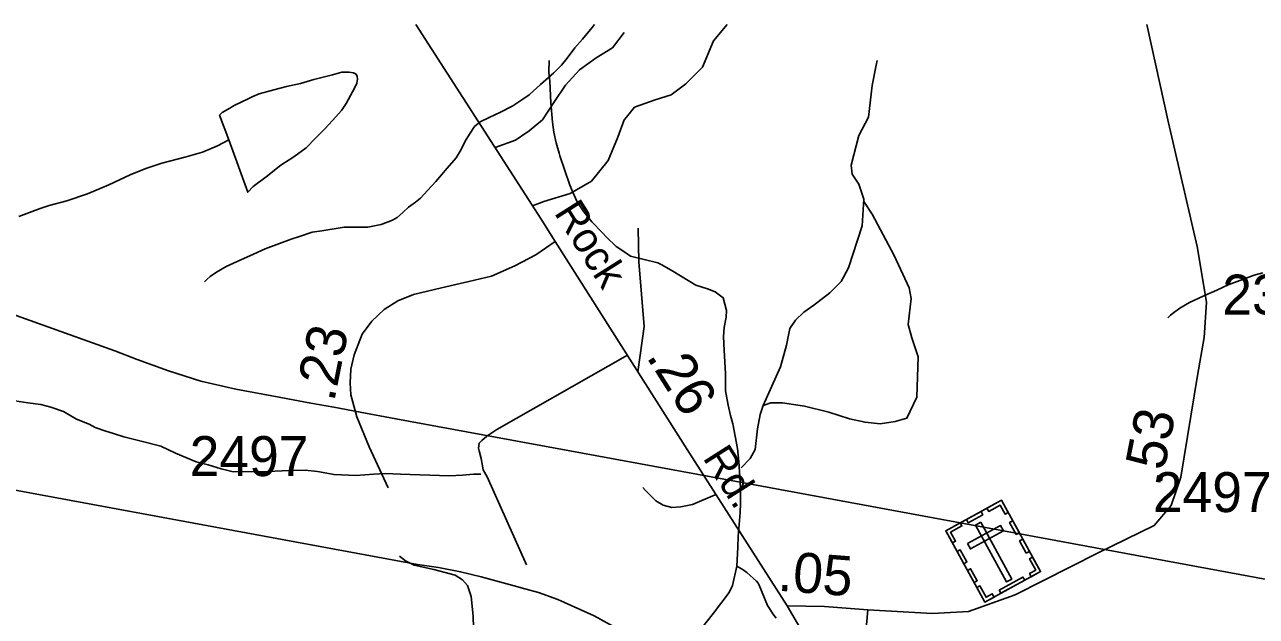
# Model space of a CAD drawing. Extents: x 2169602 to 2449496, y 721995 to 810662.
# Drawn here: x 2413158 to 2417015, y 808809 to 810662 of the extents above; entities that cross this region are included whole.
import ezdxf

# ---------------------------------------------------------------- set-up
doc = ezdxf.new("R2010")
doc.units = 0
doc.layers.add('Default', color=7, linetype='Continuous')

msp = doc.modelspace()

# ---------------------------------------------------------------- linework, layer by layer
at = {"layer": 'Default'}
for points in [[(2413721.8, 809856.5), (2413730, 809864.6), (2413739.8, 809872.5), (2413759.5, 809886.5), (2413789.9, 809904.7), (2413835.2, 809925), (2413875.2, 809943.3), (2413911.1, 809959.3), (2413992.7, 809990), (2414019.1, 809997.8), (2414058.9, 810012), (2414088.8, 810016.4), (2414158.5, 810027), (2414202.8, 810027.2), (2414232.6, 810027.1), (2414274.8, 810035.4), (2414310.7, 810049.8), (2414324.4, 810057.9), (2414342.3, 810073.8), (2414360.3, 810089.8), (2414382.1, 810105.9), (2414398.3, 810118.1), (2414420, 810142.4), (2414446, 810170.5), (2414481.9, 810212.6), (2414509.4, 810244.5), (2414525.2, 810270.9), (2414537.3, 810297.1), (2414551, 810318.9), (2414567, 810342.9), (2414584.6, 810357.3), (2414612.9, 810371.3), (2414648.2, 810387.4), (2414686.6, 810407.6), (2414717.9, 810428), (2414738.2, 810442), (2414774.1, 810474.3), (2414815.9, 810510.6), (2414839.7, 810534.5), (2414857.6, 810556.6), (2414881.6, 810588.6), (2414904.9, 810616.7), (2414934.9, 810653.2), (2414942.2, 810661.8)], [(2414383.5, 810661.8), (2414775.3, 810052.7), (2414819.4, 809983.1)], [(2415042.6, 810371.9), (2415068.1, 810402.9), (2415132.2, 810425.8), (2415182.5, 810441.9), (2415228.3, 810476.2), (2415280.9, 810528.8), (2415315.3, 810611.3), (2415357.7, 810661.8)], [(2416672.3, 810661.8), (2416739.4, 810354.2), (2416829.4, 809966.8), (2416858.7, 809793), (2416851.4, 809682), (2416830.5, 809562.6), (2416778.1, 809244.3), (2416747.8, 809156.3), (2416695.5, 809093.5), (2416519.7, 809007.6), (2416260.2, 808875.7), (2416113.7, 808823.3), (2416000.7, 808817.1), (2415798.2, 808828.6)], [(2414779.7, 810363.7), (2414815.6, 810417.6), (2414852.2, 810472.6), (2414895.7, 810520.6), (2414948.3, 810557.3), (2414998.7, 810589.3), (2415035.3, 810637.4)], [(2414800.6, 810549), (2414800.2, 810513), (2414802.4, 810485.2), (2414805.6, 810417.1), (2414811, 810356.8), (2414815.9, 810325.1), (2414822.2, 810291.2), (2414832, 810259.1)], [(2415827.8, 810549), (2415824.8, 810534.4), (2415812.6, 810471.5), (2415800.3, 810372), (2415770.7, 810314.4), (2415746.2, 810221.8), (2415749.7, 810193.9), (2415770.7, 810162.4), (2415786.4, 810115.3), (2415781.2, 810031.4), (2415737.5, 809900.5), (2415714.8, 809856.8), (2415679.9, 809821.9), (2415629.3, 809783.5), (2415597.9, 809760.8), (2415571.7, 809736.3), (2415554.3, 809710.1), (2415543.8, 809657.7), (2415524.6, 809589.6), (2415470.5, 809469.1)], [(2413797.8, 810300.9), (2413856.8, 810137), (2413874.3, 810155), (2413914.3, 810185.5), (2413960.2, 810221.6), (2414001.8, 810247.7), (2414039.7, 810276.1), (2414069.5, 810306.5), (2414099.4, 810336.4), (2414133.2, 810372.7), (2414150.9, 810392.7), (2414164.8, 810414.9), (2414184.5, 810450.9), (2414192.7, 810465.1), (2414198.5, 810478.8), (2414200.5, 810491.1), (2414200.1, 810498.9), (2414196.2, 810506.8), (2414188.4, 810510.8), (2414174.3, 810512.9), (2414152.1, 810512.6), (2414122.4, 810504.6), (2414064.4, 810490.2), (2414022.3, 810477.9), (2413978.6, 810467.8), (2413938.7, 810457.6), (2413892.7, 810445.1), (2413872.8, 810437.2), (2413860.7, 810430.9), (2413814.8, 810408.6), (2413801.3, 810400.5), (2413777.3, 810386.8), (2413769.1, 810378.7), (2413797.8, 810300.9)], [(2414631.2, 810276.7), (2414695, 810299.6), (2414738.5, 810329.4), (2414779.7, 810363.7), (2414780.4, 810364.8)], [(2414748.9, 810093.8), (2414784.4, 810107.6), (2414866.7, 810132.8), (2414933.1, 810171.7), (2414985.7, 810235.8), (2415015.5, 810309.1), (2415036.1, 810364), (2415042.6, 810371.9)], [(2413797.8, 810300.9), (2413761.9, 810282.4), (2413715.8, 810262.2), (2413664.1, 810248.1), (2413588, 810227.5), (2413538, 810211.2), (2413488.4, 810191.1), (2413422.5, 810160.5), (2413354.9, 810132.2), (2413290.9, 810109.8), (2413234.9, 810095.5), (2413206.8, 810085.6), (2413140.8, 810061.1)], [(2414832, 810259.1), (2414834.4, 810251.3), (2414865.3, 810159.5), (2414873.5, 810139.6), (2414888.2, 810107.1), (2414909.2, 810075.4), (2414934.3, 810044.1), (2414966.6, 810010.3), (2414980.8, 809996.4), (2415010.3, 809967.1), (2415031.1, 809953.8), (2415055.7, 809936.8), (2415141.5, 809915.9), (2415153.6, 809909.8), (2415187.8, 809890.1), (2415260, 809845.9), (2415296, 809834.6), (2415320.6, 809825.1), (2415345.2, 809806.2), (2415356.5, 809766.4), (2415354.6, 809745.6), (2415349, 809713.4), (2415347.1, 809685), (2415349, 809641.5), (2415352.6, 809569.6), (2415353.2, 809515.2), (2415361.5, 809469.6), (2415368.8, 809437.9), (2415375.9, 809411.7), (2415390.7, 809333.8), (2415395.1, 809293.8), (2415398.6, 809228.5)], [(2415470.5, 809469.1), (2415494.9, 809477.8), (2415531.6, 809477.8), (2415599.7, 809467.4), (2415676.4, 809448.1), (2415741, 809427.2), (2415789.9, 809416.7), (2415837, 809411.5), (2415884.1, 809418.5), (2415920.8, 809428.9), (2415952.2, 809495.3), (2415955.7, 809621), (2415936.5, 809680.4), (2415924.3, 809722.3), (2415934.7, 809804.4), (2415927.7, 809837.6), (2415880.6, 809938.9), (2415812.6, 810068.1), (2415785.9, 810107.6)], [(2415078.8, 809574), (2415097.8, 809716), (2415081.8, 809918.8), (2415079.6, 810024.1)], [(2414819.4, 809983.1), (2414759.4, 809940.5), (2414693, 809906.3), (2414620.3, 809874.2), (2414549.6, 809857), (2414464, 809837.8), (2414376.3, 809816.4), (2414327, 809797.1), (2414284.2, 809769.3), (2414245.7, 809732.9), (2414215.7, 809692.3), (2414190, 809628.1), (2414179.3, 809583.2), (2414177.2, 809540.4), (2414179.3, 809501.9), (2414198.6, 809433.4), (2414237.1, 809339.3), (2414297.1, 809210.9)], [(2414819.4, 809983.1), (2415239.9, 809319.7), (2415545.5, 808841.1)], [(2416737.6, 809743.7), (2416745.8, 809751.8), (2416755.7, 809759.6), (2416775.3, 809773.7), (2416805.7, 809791.8), (2416851, 809812.1), (2416891, 809830.4), (2416926.9, 809846.5), (2417008.5, 809877.1), (2417034.9, 809884.9)], [(2413075.6, 809770.2), (2413440.7, 809640.2), (2413510.9, 809612.9), (2413609.4, 809577.9), (2413710.5, 809544.9), (2413820, 809520.2), (2413960.4, 809493.7), (2414054.4, 809476.6), (2414126.7, 809463.5), (2414208.8, 809448.3), (2414321.2, 809427.6), (2415398.6, 809228.5), (2417404.1, 808858)], [(2414729.8, 808970.3), (2414606.6, 809245.2), (2414594.3, 809267), (2414588, 809302.9), (2414581.9, 809326.9), (2414579.7, 809334.9), (2414581.6, 809350.9), (2414589.6, 809358.9), (2414605.5, 809373.2), (2414637.3, 809393.3), (2415045.7, 809626.1)], [(2414587.2, 809253.4), (2414563.4, 809253.4), (2414529.4, 809251.2), (2414487.6, 809249), (2414335.4, 809254.2), (2414287.2, 809255.8), (2414251.6, 809253.5), (2414195.6, 809249.4), (2414127.3, 809252.8), (2414075.4, 809262.7), (2414037.3, 809266.4), (2413965.1, 809263.9), (2413919.4, 809261.9), (2413811.7, 809261.2), (2413773.4, 809271), (2413733.2, 809282.7), (2413695.3, 809292.5), (2413631.1, 809320.1), (2413584.9, 809341.7), (2413523, 809357.5), (2413469.3, 809371.3), (2413436.9, 809381.1), (2413413.1, 809388.8), (2413378.9, 809400.4), (2413361, 809410.4), (2413320.6, 809426.2), (2413280.4, 809450.2), (2413240.7, 809463.9), (2413208.9, 809471.6), (2413168.7, 809477.7), (2413128.3, 809483.3)], [(2415470.5, 809469.1), (2415461.8, 809441.2), (2415453.1, 809395.8), (2415446.1, 809331.1), (2415430.4, 809303.2), (2415402.4, 809273.5)], [(2412382.8, 809341.3), (2414388.2, 808970.9), (2414454.4, 808961.5), (2414523.6, 808948.5), (2414587.8, 808932.8), (2414703, 808901), (2414713.1, 808898.2), (2414767.4, 808882.9), (2414827.5, 808861.5), (2414942.1, 808810.7), (2415022.7, 808765.5), (2415068.9, 808735.9), (2415177.6, 808665.1), (2415290.7, 808588.4), (2415385.3, 808525.3), (2415439.6, 808490), (2415500.1, 808456.5), (2415516.1, 808446.6), (2415709.5, 808322.7), (2415754.6, 808292.7)], [(2415398.6, 809228.5), (2415399.7, 809207.9), (2415400.2, 809161.9), (2415398.4, 809133.7), (2415392.3, 809059), (2415391.4, 809025.7), (2415388, 808965.7)], [(2415093.8, 809212.5), (2415102.8, 809202.5), (2415134.9, 809170.4), (2415157.7, 809156.7), (2415185.2, 809149.8), (2415212.7, 809152.1), (2415249.3, 809159), (2415320.2, 809188.7)], [(2414531.3, 808337.5), (2414526.7, 808387.8), (2414531.3, 808454.2), (2414538.2, 808502.3), (2414542.7, 808573.3), (2414556.5, 808621.3), (2414565.6, 808699.2), (2414563.3, 808809), (2414556.5, 808870.8), (2414545, 808905.2), (2414529, 808923.5), (2414506.1, 808937.2), (2414439.8, 808955.5), (2414378, 808969.3), (2414350.5, 808983), (2414332.2, 808996.8)], [(2415388, 808965.7), (2415374.3, 808905.6), (2415364.7, 808883.4), (2415315.2, 808819), (2415275.5, 808768.7), (2415229.9, 808710.2), (2415180.6, 808653.8), (2415117.1, 808589.3), (2414915.7, 808471.4), (2414746.4, 808370.7), (2414689.2, 808342.1), (2414666.3, 808342.1), (2414602.2, 808342.1), (2414531.3, 808337.5)], [(2415388, 808965.7), (2415407.9, 808953.9), (2415420.1, 808945.9), (2415450.4, 808918.3), (2415454.9, 808912.8), (2415458.3, 808906.3), (2415484.8, 808842.8), (2415492.6, 808830.2), (2415500.7, 808816.8), (2415511.4, 808802.6)], [(2415545.5, 808841.1), (2415625.5, 808706.1), (2415711.3, 808568.9), (2415768.4, 808457.9)], [(2415798.2, 808828.6), (2415662.7, 808839), (2415545.5, 808841.1)], [(2415798.2, 808828.6), (2415790.9, 808746.9), (2415782.5, 808610.8), (2415768.4, 808457.9)]]:
    msp.add_lwpolyline(points, dxfattribs=at)
for points in [[(2416042.5, 809076.5), (2416217.1, 809172.1), (2416339.4, 808948.8), (2416164.8, 808853.2)], [(2416238, 809134.1), (2416228, 809128.7), (2416212.5, 809156.9), (2416177, 809137.4), (2416171.6, 809147.2), (2416217.1, 809172.1)], [(2416063.3, 809038.5), (2416073.2, 809043.9), (2416057.8, 809072.2), (2416093.3, 809091.6), (2416088, 809101.4), (2416042.5, 809076.5)], [(2416107.4, 809112), (2416152.9, 809136.9), (2416158.4, 809126.9), (2416112.9, 809102)], [(2416152.2, 809103.2), (2416135.8, 809094.2), (2416233.2, 808916.3), (2416249.6, 808925.3)], [(2416263.1, 809064.6), (2416242.2, 809102.6), (2416252.2, 809108), (2416273.1, 809070)], [(2416111, 809036.4), (2416119.9, 809020), (2416223.2, 809076.6), (2416214.2, 809093)], [(2416294.7, 809006.7), (2416273.9, 809044.7), (2416283.9, 809050.2), (2416304.7, 809012.2)], [(2416098.9, 808973.4), (2416078.1, 809011.4), (2416088.1, 809016.9), (2416108.9, 808978.9)], [(2416310.4, 808932.9), (2416304.8, 808943), (2416324.1, 808953.6), (2416304.7, 808989), (2416314.5, 808994.3), (2416339.4, 808948.8)], [(2416131.2, 808914.5), (2416110.4, 808952.5), (2416120.4, 808957.9), (2416141.2, 808919.9)], [(2416209.7, 808890.8), (2416284.1, 808931.6), (2416289.6, 808921.6), (2416215.2, 808880.8)], [(2416193.8, 808869.1), (2416188.3, 808879.2), (2416169, 808868.6), (2416149.6, 808904), (2416139.8, 808898.7), (2416164.8, 808853.2)]]:
    msp.add_lwpolyline(points, close=True, dxfattribs=at)

# ---------------------------------------------------------------- texts
for s, height, rotation, p in [('Rock', 95, 302.288, (2414814.3, 810072.8)), ('.23', 125, 78.6957, (2414127.4, 809477.8)), ('.26', 125, 302.2879, (2415103, 809622.2)), ('.53', 125, 78.7954, (2416717.3, 809216.6)), ('Rd.', 95, 302.4494, (2415279.7, 809305)), ('.05', 125, 355.5811, (2415514.6, 808889.2))]:
    msp.add_text(s, height=height, rotation=rotation, dxfattribs=at).set_placement(p)
for s, p in [('2366', (2416908.3, 809753.9)), ('2497', (2413675.2, 809248)), ('2497', (2416691, 809135.2))]:
    msp.add_text(s, height=125, dxfattribs=at).set_placement(p)

doc.saveas('drawing.dxf')
